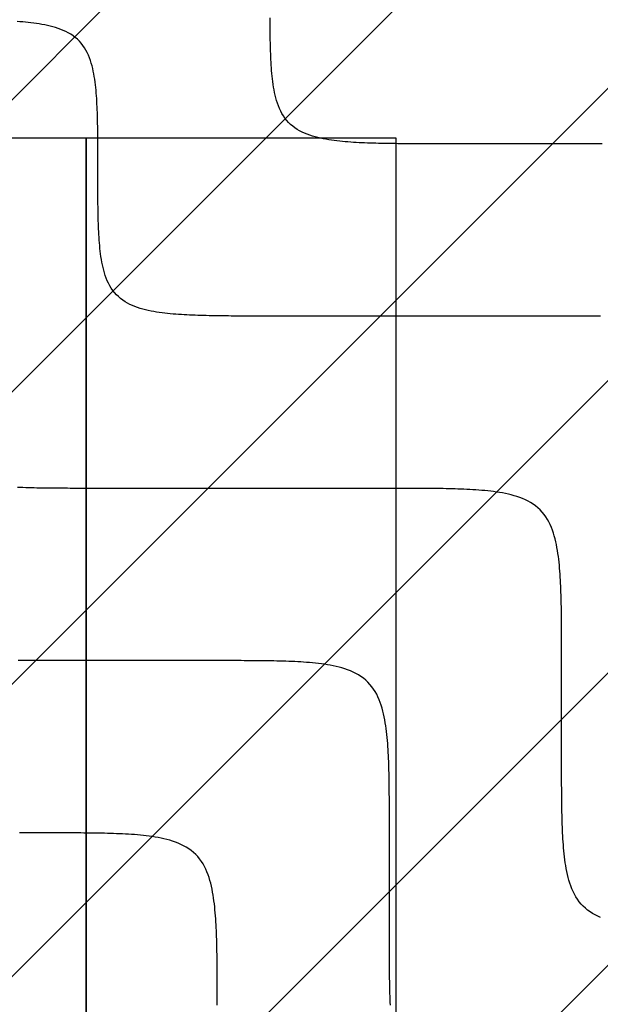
# Model space of a CAD drawing. Extents: x 997 to 109698, y 921 to 94021.
# Tile 287 of 656: x 8320 to 8995, y 38053 to 39196. Entities that reach past the tile are written whole.
import ezdxf

# ---------------------------------------------------------------- set-up
doc = ezdxf.new("R2010")
doc.units = 0
doc.header["$MEASUREMENT"] = 0
for name, color, linetype in [('12', 7, 'CONTINUOUS'), ('28', 7, 'CONTINUOUS'), ('39', 7, 'CONTINUOUS')]:
    doc.layers.add(name, color=color, linetype=linetype)

msp = doc.modelspace()

# ---------------------------------------------------------------- linework, layer by layer
at = {"layer": '12', "color": 6}
for points in [[(8811.10386, 39052.398341), (8807.882835, 39052.398246), (8804.661807, 39052.398135), (8801.440776, 39052.398275), (8798.219744, 39052.398929), (8794.998711, 39052.400365), (8791.77768, 39052.402843), (8788.556652, 39052.406631), (8785.335627, 39052.411995), (8782.114607, 39052.419198), (8778.893593, 39052.428504), (8775.672587, 39052.44018), (8772.451589, 39052.45449), (8769.230601, 39052.471698), (8766.009624, 39052.49207), (8762.788659, 39052.515871), (8759.567708, 39052.543381), (8756.346785, 39052.57513), (8753.125914, 39052.611867), (8749.905117, 39052.654353), (8746.684419, 39052.703341), (8743.463844, 39052.759588), (8740.243415, 39052.82385), (8737.023156, 39052.896888), (8733.803091, 39052.979453), (8730.583245, 39053.072307), (8727.36364, 39053.176202), (8724.1443, 39053.291898), (8720.92525, 39053.420149), (8717.706549, 39053.561897), (8714.488448, 39053.719043), (8711.271255, 39053.893792), (8708.055284, 39054.088357), (8704.840842, 39054.304947), (8701.628243, 39054.54577), (8698.417796, 39054.813037), (8695.209812, 39055.108957), (8692.004602, 39055.435739), (8688.802476, 39055.795592), (8685.603861, 39056.191019), (8682.410161, 39056.626993), (8679.223266, 39057.109711), (8676.045071, 39057.645387), (8672.877469, 39058.24023), (8669.722354, 39058.90045), (8666.58162, 39059.632258), (8663.457163, 39060.441861), (8660.351472, 39061.335864), (8657.272448, 39062.324395), (8654.230858, 39063.419458), (8651.237497, 39064.63307), (8648.303159, 39065.977257), (8645.43864, 39067.464035), (8642.65476, 39069.105326), (8639.964087, 39070.906952), (8637.381916, 39072.865153), (8634.923786, 39074.975336), (8632.605232, 39077.232908), (8630.441791, 39079.633277), (8628.447456, 39082.17106), (8626.621853, 39084.833548), (8624.956797, 39087.604051), (8623.44403, 39090.465834), (8622.075289, 39093.402168), (8620.842315, 39096.396321), (8619.736613, 39099.433007), (8618.748417, 39102.504876), (8617.867522, 39105.607281), (8617.083727, 39108.735581), (8616.386828, 39111.885137), (8615.766622, 39115.051307), (8615.212906, 39118.229446), (8614.716242, 39121.415396), (8614.271335, 39124.607587), (8613.874281, 39127.805321), (8613.521178, 39131.007907), (8613.208123, 39134.214645), (8612.931214, 39137.42484), (8612.686547, 39140.637798), (8612.470221, 39143.852823), (8612.278335, 39147.06922), (8612.107618, 39150.286448), (8611.956423, 39153.504375), (8611.823356, 39156.722928), (8611.707023, 39159.942036), (8611.60603, 39163.161627), (8611.518983, 39166.381629), (8611.44449, 39169.601972), (8611.381155, 39172.822581), (8611.327586, 39176.043388), (8611.28239, 39179.264318), (8611.244174, 39182.485302), (8611.211853, 39185.706291), (8611.184886, 39188.927284), (8611.162793, 39192.148276), (8611.14509, 39195.369272), (8611.131297, 39198.590268)], [(8996.70463, 39052.398341), (8993.448476, 39052.398341), (8990.192322, 39052.398341), (8986.936168, 39052.398341), (8983.680014, 39052.398341), (8980.42386, 39052.398341), (8977.167707, 39052.398341), (8973.911553, 39052.398341), (8970.655399, 39052.398341), (8967.399245, 39052.398341), (8964.143091, 39052.398341), (8960.886937, 39052.398341), (8957.630783, 39052.398341), (8954.37463, 39052.398341), (8951.118476, 39052.398341), (8947.862322, 39052.398341), (8944.606168, 39052.398341), (8941.350014, 39052.398341), (8938.093861, 39052.398341), (8934.837706, 39052.398341), (8931.581553, 39052.398341), (8928.325399, 39052.398341), (8925.069245, 39052.398341), (8921.813091, 39052.398341), (8918.556937, 39052.398341), (8915.300783, 39052.398341), (8912.04463, 39052.398341), (8908.788476, 39052.398341), (8905.532322, 39052.398341), (8902.276168, 39052.398341), (8899.020014, 39052.398341), (8895.76386, 39052.398341), (8892.507707, 39052.398341), (8889.251553, 39052.398341), (8885.995399, 39052.398341), (8882.739245, 39052.398341), (8879.483091, 39052.398341), (8876.226937, 39052.398341), (8872.970784, 39052.398341), (8869.71463, 39052.398341), (8866.458476, 39052.398341), (8863.202322, 39052.398341), (8859.946168, 39052.398341), (8856.690014, 39052.398341), (8853.43386, 39052.398341), (8850.177707, 39052.398341), (8846.921553, 39052.398341), (8843.665399, 39052.398341), (8840.409245, 39052.398341), (8837.153091, 39052.398341), (8833.896937, 39052.398341), (8830.640783, 39052.398341), (8827.38463, 39052.398341), (8824.128476, 39052.398341), (8820.872322, 39052.398341), (8817.616168, 39052.398341), (8814.360014, 39052.398341), (8811.10386, 39052.398341)], [(8411.103861, 38652.398342), (8407.882836, 38652.398245), (8404.661807, 38652.398136), (8401.440776, 38652.398275), (8398.219744, 38652.398929), (8394.998712, 38652.400363), (8391.777681, 38652.402843), (8388.556652, 38652.406632), (8385.335627, 38652.411995), (8382.114607, 38652.419197), (8378.893593, 38652.428505), (8375.672587, 38652.440181), (8372.451589, 38652.454491), (8369.230601, 38652.471698), (8366.009624, 38652.492071), (8362.788659, 38652.515871), (8359.567709, 38652.54338), (8356.346786, 38652.575129), (8353.125914, 38652.611868), (8349.905117, 38652.654352), (8346.684419, 38652.70334), (8343.463844, 38652.759587), (8340.243415, 38652.823851), (8337.023156, 38652.896887), (8333.803092, 38652.979454), (8330.583245, 38653.072306), (8327.36364, 38653.176202), (8324.1443, 38653.291897), (8320.92525, 38653.420148), (8317.706549, 38653.561897)], [(8749.74386, 38652.398342), (8746.487706, 38652.398342), (8743.231553, 38652.398342), (8739.975399, 38652.398342), (8736.719245, 38652.398342), (8733.463091, 38652.398342), (8730.206937, 38652.398342), (8726.950783, 38652.398342), (8723.69463, 38652.398342), (8720.438476, 38652.398342), (8717.182322, 38652.398342), (8713.926168, 38652.398342), (8710.670014, 38652.398342), (8707.41386, 38652.398342), (8704.157706, 38652.398342), (8700.901553, 38652.398342), (8697.645399, 38652.398342), (8694.389245, 38652.398342), (8691.133091, 38652.398342), (8687.876937, 38652.398342), (8684.620783, 38652.398342), (8681.364629, 38652.398342), (8678.108476, 38652.398342), (8674.852322, 38652.398342), (8671.596168, 38652.398342), (8668.340014, 38652.398342), (8665.08386, 38652.398342), (8661.827707, 38652.398342), (8658.571553, 38652.398342), (8655.315399, 38652.398342), (8652.059245, 38652.398342), (8648.803091, 38652.398342), (8645.546937, 38652.398342), (8642.290783, 38652.398342), (8639.03463, 38652.398342), (8635.778476, 38652.398342), (8632.522322, 38652.398342), (8629.266168, 38652.398342), (8626.010014, 38652.398342), (8622.75386, 38652.398342), (8619.497706, 38652.398342), (8616.241553, 38652.398342), (8612.985399, 38652.398342), (8609.729245, 38652.398342), (8606.473091, 38652.398342), (8603.216937, 38652.398342), (8599.960783, 38652.398342), (8596.70463, 38652.398342), (8593.448476, 38652.398342), (8590.192322, 38652.398342), (8586.936168, 38652.398342), (8583.680014, 38652.398342), (8580.42386, 38652.398342), (8577.167707, 38652.398342), (8573.911553, 38652.398342), (8570.655399, 38652.398342), (8567.399245, 38652.398342), (8564.143091, 38652.398342), (8560.886937, 38652.398342), (8557.630783, 38652.398342), (8554.37463, 38652.398342), (8551.118476, 38652.398342), (8547.862322, 38652.398342), (8544.606168, 38652.398342), (8541.350014, 38652.398342), (8538.09386, 38652.398342), (8534.837707, 38652.398342), (8531.581553, 38652.398342), (8528.325399, 38652.398342), (8525.069245, 38652.398342), (8521.813091, 38652.398342), (8518.556938, 38652.398342), (8515.300783, 38652.398342), (8512.04463, 38652.398342), (8508.788476, 38652.398342), (8505.532322, 38652.398342), (8502.276168, 38652.398342), (8499.020014, 38652.398342), (8495.76386, 38652.398342), (8492.507707, 38652.398342), (8489.251553, 38652.398342), (8485.995399, 38652.398342), (8482.739245, 38652.398342), (8479.483091, 38652.398342), (8476.226937, 38652.398342), (8472.970784, 38652.398342), (8469.71463, 38652.398342), (8466.458476, 38652.398342), (8463.202322, 38652.398342), (8459.946168, 38652.398342), (8456.690014, 38652.398342), (8453.43386, 38652.398342), (8450.177706, 38652.398342), (8446.921553, 38652.398342), (8443.665399, 38652.398342), (8440.409245, 38652.398342), (8437.153091, 38652.398342), (8433.896937, 38652.398342), (8430.640784, 38652.398342), (8427.38463, 38652.398342), (8424.128476, 38652.398342), (8420.872322, 38652.398342), (8417.616168, 38652.398342), (8414.360014, 38652.398342), (8411.103861, 38652.398342)], [(8949.74386, 38452.398341), (8949.743982, 38455.860639), (8949.744091, 38459.322938), (8949.743806, 38462.785237), (8949.742748, 38466.247537), (8949.740533, 38469.709835), (8949.736782, 38473.172132), (8949.731112, 38476.634424), (8949.723144, 38480.096712), (8949.712494, 38483.558994), (8949.698783, 38487.021268), (8949.681628, 38490.483535), (8949.66065, 38493.94579), (8949.635466, 38497.408035), (8949.605695, 38500.870269), (8949.570926, 38504.332487), (8949.530347, 38507.794661), (8949.482866, 38511.256753), (8949.427386, 38514.718717), (8949.362809, 38518.180508), (8949.288037, 38521.642087), (8949.201972, 38525.103405), (8949.103516, 38528.564424), (8948.991572, 38532.025097), (8948.865041, 38535.485382), (8948.722827, 38538.945236), (8948.563831, 38542.404616), (8948.386733, 38545.863427), (8948.188885, 38549.321278), (8947.967153, 38552.777665), (8947.718402, 38556.232088), (8947.439496, 38559.684041), (8947.1273, 38563.133026), (8946.778678, 38566.578535), (8946.390495, 38570.020071), (8945.959617, 38573.457127), (8945.482841, 38576.889172), (8944.954638, 38580.314539), (8944.366577, 38583.730164), (8943.710041, 38587.13289), (8942.976416, 38590.519554), (8942.157086, 38593.887002), (8941.243437, 38597.232078), (8940.226854, 38600.551622), (8939.09831, 38603.841003), (8937.846607, 38607.087788), (8936.459829, 38610.276978), (8934.926061, 38613.393569), (8933.233388, 38616.422558), (8931.369894, 38619.348941), (8929.32561, 38622.158003), (8927.105306, 38624.837197), (8924.720493, 38627.374975), (8922.182716, 38629.759787), (8919.503521, 38631.980092), (8916.69446, 38634.024375), (8913.768077, 38635.887869), (8910.739088, 38637.580542), (8907.622497, 38639.114311), (8904.433307, 38640.501088), (8901.186521, 38641.752791), (8897.89714, 38642.881335), (8894.577596, 38643.897919), (8891.232521, 38644.811567), (8887.865072, 38645.630897), (8884.478407, 38646.364522), (8881.075684, 38647.021058), (8877.660058, 38647.60912), (8874.234689, 38648.137321), (8870.802645, 38648.614099), (8867.365588, 38649.044977), (8863.924054, 38649.43316), (8860.478544, 38649.781781), (8857.02956, 38650.093978), (8853.577606, 38650.372884), (8850.123184, 38650.621634), (8846.666797, 38650.843367), (8843.208946, 38651.041214), (8839.750135, 38651.218313), (8836.290755, 38651.377308), (8832.830901, 38651.519523), (8829.370615, 38651.646053), (8825.909942, 38651.757997), (8822.448924, 38651.856452), (8818.987605, 38651.942519), (8815.526027, 38652.01729), (8812.064235, 38652.081867), (8808.602272, 38652.137348), (8805.14018, 38652.184827), (8801.678004, 38652.225408), (8798.215787, 38652.260176), (8794.753554, 38652.289947), (8791.291309, 38652.315131), (8787.829053, 38652.336109), (8784.366787, 38652.353263), (8780.904513, 38652.366976), (8777.442231, 38652.377625), (8773.979943, 38652.385593), (8770.517651, 38652.391264), (8767.055354, 38652.395014), (8763.593056, 38652.397228), (8760.130756, 38652.398288), (8756.668455, 38652.398571), (8753.206157, 38652.398462), (8749.74386, 38652.398342)], [(8949.74386, 38342.318341), (8949.743861, 38343.376803), (8949.74386, 38344.435264), (8949.743861, 38345.493726), (8949.743861, 38346.552187), (8949.74386, 38347.610648), (8949.74386, 38348.669111), (8949.74386, 38349.727571), (8949.74386, 38350.786034), (8949.74386, 38351.844495), (8949.743861, 38352.902957), (8949.74386, 38353.961418), (8949.74386, 38355.01988), (8949.74386, 38356.078341), (8949.743861, 38357.136803), (8949.743861, 38358.195264), (8949.74386, 38359.253726), (8949.74386, 38360.312187), (8949.74386, 38361.370648), (8949.74386, 38362.429111), (8949.74386, 38363.487572), (8949.74386, 38364.546034), (8949.74386, 38365.604494), (8949.74386, 38366.662957), (8949.74386, 38367.721418), (8949.74386, 38368.77988), (8949.74386, 38369.838341), (8949.74386, 38370.896803), (8949.74386, 38371.955264), (8949.74386, 38373.013726), (8949.74386, 38374.072187), (8949.74386, 38375.130649), (8949.74386, 38376.189111), (8949.74386, 38377.247571), (8949.74386, 38378.306034), (8949.74386, 38379.364494), (8949.74386, 38380.422957), (8949.74386, 38381.481418), (8949.74386, 38382.53988), (8949.74386, 38383.598341), (8949.74386, 38384.656803), (8949.74386, 38385.715264), (8949.74386, 38386.773726), (8949.74386, 38387.832187), (8949.74386, 38388.890649), (8949.74386, 38389.949111), (8949.74386, 38391.007572), (8949.743861, 38392.066034), (8949.74386, 38393.124495), (8949.743861, 38394.182957), (8949.74386, 38395.241418), (8949.743861, 38396.29988), (8949.743861, 38397.358341), (8949.74386, 38398.416803), (8949.74386, 38399.475264), (8949.743861, 38400.533726), (8949.74386, 38401.592187), (8949.74386, 38402.650649), (8949.74386, 38403.709111), (8949.743861, 38404.767572), (8949.74386, 38405.826034), (8949.743861, 38406.884495), (8949.743861, 38407.942957), (8949.74386, 38409.001418), (8949.74386, 38410.05988), (8949.74386, 38411.118341), (8949.74386, 38412.176803), (8949.74386, 38413.235264), (8949.74386, 38414.293726), (8949.74386, 38415.352187), (8949.74386, 38416.410649), (8949.74386, 38417.469111), (8949.74386, 38418.527572), (8949.74386, 38419.586034), (8949.74386, 38420.644495), (8949.74386, 38421.702957), (8949.74386, 38422.761418), (8949.74386, 38423.81988), (8949.74386, 38424.878341), (8949.74386, 38425.936803), (8949.74386, 38426.995264), (8949.74386, 38428.053726), (8949.74386, 38429.112187), (8949.74386, 38430.170649), (8949.74386, 38431.229112), (8949.74386, 38432.287572), (8949.743861, 38433.346034), (8949.743861, 38434.404495), (8949.743861, 38435.462957), (8949.743861, 38436.521418), (8949.743861, 38437.57988), (8949.743861, 38438.638341), (8949.743861, 38439.696803), (8949.743861, 38440.755266), (8949.74386, 38441.813726), (8949.743861, 38442.872189), (8949.743861, 38443.930649), (8949.74386, 38444.989112), (8949.74386, 38446.047572), (8949.74386, 38447.106034), (8949.74386, 38448.164495), (8949.74386, 38449.222957), (8949.74386, 38450.281418), (8949.74386, 38451.33988), (8949.74386, 38452.398341)], [(8995.054414, 38154.215595), (8991.865223, 38155.602372), (8988.748633, 38157.13614), (8985.719644, 38158.828813), (8982.793261, 38160.692309), (8979.9842, 38162.736591), (8977.305005, 38164.956895), (8974.767228, 38167.341708), (8972.382415, 38169.879487), (8970.162111, 38172.55868), (8968.117827, 38175.367741), (8966.254333, 38178.294125), (8964.56166, 38181.323112), (8963.027892, 38184.439703), (8961.641114, 38187.628894), (8960.389411, 38190.87568), (8959.260867, 38194.165061), (8958.244284, 38197.484605), (8957.330635, 38200.829681), (8956.511305, 38204.197129), (8955.77768, 38207.583794), (8955.121144, 38210.986517), (8954.533083, 38214.402143), (8954.00488, 38217.827512), (8953.528104, 38221.259556), (8953.097225, 38224.696612), (8952.709043, 38228.138147), (8952.360421, 38231.583657), (8952.048225, 38235.032642), (8951.769319, 38238.484595), (8951.520568, 38241.939018), (8951.298836, 38245.395405), (8951.100988, 38248.853256), (8950.92389, 38252.312067), (8950.764894, 38255.771447), (8950.622679, 38259.231301), (8950.496149, 38262.691585), (8950.384205, 38266.152259), (8950.28575, 38269.613277), (8950.199684, 38273.074596), (8950.124912, 38276.536174), (8950.060335, 38279.997966), (8950.004855, 38283.45993), (8949.957374, 38286.922022), (8949.916795, 38290.384196), (8949.882026, 38293.846414), (8949.852255, 38297.308648), (8949.827071, 38300.770893), (8949.806092, 38304.233148), (8949.788938, 38307.695414), (8949.775227, 38311.157689), (8949.764577, 38314.619971), (8949.756609, 38318.082259), (8949.750939, 38321.54455), (8949.747188, 38325.006848), (8949.744973, 38328.469147), (8949.743915, 38331.931446), (8949.74363, 38335.393745), (8949.743739, 38338.856044), (8949.74386, 38342.318341)], [(8349.74386, 38252.398341), (8347.036168, 38252.398341), (8344.328476, 38252.398341), (8341.620783, 38252.398341), (8338.913091, 38252.398341), (8336.205399, 38252.398341), (8333.497707, 38252.398341), (8330.790014, 38252.398341), (8328.082322, 38252.398341), (8325.37463, 38252.398341), (8322.666937, 38252.398341), (8319.959245, 38252.398341)], [(8549.743861, 38052.398341), (8549.743982, 38055.860637), (8549.744091, 38059.322936), (8549.743806, 38062.785236), (8549.742748, 38066.247537), (8549.740534, 38069.709836), (8549.736782, 38073.172132), (8549.731112, 38076.634425), (8549.723144, 38080.096713), (8549.712494, 38083.558993), (8549.698783, 38087.021268), (8549.681629, 38090.483533), (8549.66065, 38093.945789), (8549.635466, 38097.408034), (8549.605695, 38100.870267), (8549.570926, 38104.332485), (8549.530347, 38107.794662), (8549.482867, 38111.256752), (8549.427386, 38114.718716), (8549.362809, 38118.180508), (8549.288037, 38121.642085), (8549.201972, 38125.103405), (8549.103516, 38128.564422), (8548.991572, 38132.025097), (8548.865042, 38135.485383), (8548.722828, 38138.945237), (8548.563832, 38142.404615), (8548.386733, 38145.863428), (8548.188885, 38149.321277), (8547.967153, 38152.777666), (8547.718402, 38156.232087), (8547.439496, 38159.684042), (8547.1273, 38163.133024), (8546.778678, 38166.578535), (8546.390496, 38170.020069), (8545.959616, 38173.457125), (8545.482841, 38176.88917), (8544.954638, 38180.314539), (8544.366577, 38183.730165), (8543.710041, 38187.132888), (8542.976416, 38190.519553), (8542.157086, 38193.887003), (8541.243437, 38197.232077), (8540.226854, 38200.55162), (8539.09831, 38203.841002), (8537.846607, 38207.087789), (8536.459829, 38210.276979), (8534.926061, 38213.393569), (8533.233388, 38216.422557), (8531.369894, 38219.348941), (8529.325611, 38222.158002), (8527.105307, 38224.837197), (8524.720493, 38227.374973), (8522.182716, 38229.759787), (8519.503521, 38231.980091), (8516.69446, 38234.024375), (8513.768077, 38235.887869), (8510.739089, 38237.580542), (8507.622498, 38239.114309), (8504.433308, 38240.501087), (8501.186521, 38241.752791), (8497.89714, 38242.881334), (8494.577596, 38243.897918), (8491.232521, 38244.811567), (8487.865072, 38245.630896), (8484.478408, 38246.364522), (8481.075684, 38247.021056), (8477.660058, 38247.609118), (8474.234689, 38248.13732), (8470.802645, 38248.614097), (8467.365589, 38249.044976), (8463.924054, 38249.433158), (8460.478544, 38249.78178), (8457.02956, 38250.093977), (8453.577606, 38250.372882), (8450.123184, 38250.621633), (8446.666797, 38250.843365), (8443.208946, 38251.041214), (8439.750135, 38251.218312), (8436.290755, 38251.377309), (8432.830901, 38251.519522), (8429.370616, 38251.646052), (8425.909942, 38251.757996), (8422.448924, 38251.856453), (8418.987605, 38251.942517), (8415.526027, 38252.017289), (8412.064235, 38252.081868), (8408.602272, 38252.137347), (8405.140181, 38252.184827), (8401.678005, 38252.225406), (8398.215787, 38252.260176), (8394.753554, 38252.289946), (8391.291309, 38252.315131), (8387.829053, 38252.33611), (8384.366787, 38252.353264), (8380.904513, 38252.366974), (8377.442231, 38252.377624), (8373.979943, 38252.385593), (8370.517651, 38252.391262), (8367.055355, 38252.395015), (8363.593056, 38252.397229), (8360.130756, 38252.398287), (8356.668456, 38252.398571), (8353.206157, 38252.398463), (8349.74386, 38252.398341)]]:
    msp.add_lwpolyline(points, dxfattribs=at)
at = {"layer": '12', "color": 5}
for points in [[(8411.10386, 39024.358341), (8411.103994, 39027.579363), (8411.104073, 39030.800379), (8411.103616, 39034.021392), (8411.102141, 39037.242403), (8411.099166, 39040.463411), (8411.09421, 39043.684414), (8411.086789, 39046.905415), (8411.076424, 39050.126415), (8411.06263, 39053.347413), (8411.044928, 39056.568407), (8411.022834, 39059.789399), (8410.995868, 39063.010392), (8410.963547, 39066.23138), (8410.925331, 39069.452365), (8410.880134, 39072.673297), (8410.826566, 39075.894102), (8410.763231, 39079.114711), (8410.688738, 39082.335053), (8410.601691, 39085.555055), (8410.500698, 39088.774646), (8410.384365, 39091.993755), (8410.251297, 39095.212308), (8410.100103, 39098.430235), (8409.929386, 39101.647463), (8409.737499, 39104.863859), (8409.521173, 39108.078884), (8409.276507, 39111.291843), (8408.999598, 39114.502039), (8408.686543, 39117.708776), (8408.33344, 39120.911361), (8407.936386, 39124.109098), (8407.491479, 39127.301287), (8406.994815, 39130.487237), (8406.441099, 39133.665378), (8405.820892, 39136.831546), (8405.123993, 39139.981102), (8404.340199, 39143.109402), (8403.459304, 39146.211809), (8402.471108, 39149.283675), (8401.365406, 39152.320361), (8400.132431, 39155.314514), (8398.763691, 39158.250849), (8397.250923, 39161.112634), (8395.585868, 39163.883134), (8393.760265, 39166.545623), (8391.76593, 39169.083406), (8389.602489, 39171.483774), (8387.283935, 39173.741347), (8384.825805, 39175.85153), (8382.243634, 39177.809732), (8379.55296, 39179.611356), (8376.769081, 39181.252648), (8373.904561, 39182.739426), (8370.970224, 39184.083611), (8367.976862, 39185.297225), (8364.935273, 39186.392287), (8361.856249, 39187.380818), (8358.750558, 39188.274822), (8355.6261, 39189.084426), (8352.485367, 39189.816233), (8349.330252, 39190.476452), (8346.16265, 39191.071294), (8342.984454, 39191.606971), (8339.79756, 39192.08969), (8336.60386, 39192.525663), (8333.405245, 39192.921092), (8330.203119, 39193.280944), (8326.997909, 39193.607725), (8323.789925, 39193.903646), (8320.579478, 39194.170912), (8317.366878, 39194.411736)], [(8611.10386, 38852.398342), (8607.882836, 38852.398247), (8604.661807, 38852.398135), (8601.440776, 38852.398275), (8598.219744, 38852.398929), (8594.998712, 38852.400364), (8591.77768, 38852.402844), (8588.556652, 38852.406632), (8585.335627, 38852.411995), (8582.114607, 38852.419198), (8578.893593, 38852.428505), (8575.672587, 38852.44018), (8572.451589, 38852.45449), (8569.230601, 38852.471699), (8566.009624, 38852.492071), (8562.788659, 38852.515873), (8559.567708, 38852.54338), (8556.346786, 38852.575129), (8553.125914, 38852.611867), (8549.905117, 38852.654353), (8546.684419, 38852.70334), (8543.463844, 38852.759587), (8540.243415, 38852.823851), (8537.023156, 38852.896889), (8533.803092, 38852.979454), (8530.583245, 38853.072306), (8527.36364, 38853.176202), (8524.1443, 38853.291898), (8520.92525, 38853.420148), (8517.706549, 38853.561898), (8514.488448, 38853.719042), (8511.271255, 38853.893792), (8508.055284, 38854.088357), (8504.840843, 38854.304947), (8501.628243, 38854.545771), (8498.417796, 38854.813037), (8495.209812, 38855.108958), (8492.004602, 38855.435739), (8488.802476, 38855.795591), (8485.603861, 38856.19102), (8482.410161, 38856.626992), (8479.223266, 38857.109712), (8476.045071, 38857.645388), (8472.877469, 38858.24023), (8469.722354, 38858.90045), (8466.58162, 38859.632257), (8463.457163, 38860.441861), (8460.351472, 38861.335865), (8457.272448, 38862.324395), (8454.230858, 38863.419458), (8451.237497, 38864.633071), (8448.30316, 38865.977257), (8445.43864, 38867.464034), (8442.65476, 38869.105326), (8439.964087, 38870.906951), (8437.381916, 38872.865153), (8434.923786, 38874.975336), (8432.605232, 38877.232909), (8430.441791, 38879.633277), (8428.447456, 38882.17106), (8426.621853, 38884.833548), (8424.956798, 38887.604051), (8423.44403, 38890.465833), (8422.075289, 38893.402169), (8420.842315, 38896.396321), (8419.736613, 38899.433007), (8418.748417, 38902.504874), (8417.867522, 38905.607281), (8417.083727, 38908.735581), (8416.386828, 38911.885137), (8415.766622, 38915.051305), (8415.212905, 38918.229447), (8414.716241, 38921.415396), (8414.271334, 38924.607585), (8413.874281, 38927.805322), (8413.521178, 38931.007907), (8413.208123, 38934.214644), (8412.931214, 38937.42484), (8412.686547, 38940.637799), (8412.470221, 38943.852823), (8412.278335, 38947.06922), (8412.107618, 38950.286448), (8411.956423, 38953.504375), (8411.823356, 38956.722928), (8411.707023, 38959.942037), (8411.60603, 38963.161628), (8411.518983, 38966.381629), (8411.44449, 38969.601972), (8411.381155, 38972.82258), (8411.327586, 38976.043388), (8411.28239, 38979.264318), (8411.244174, 38982.485302), (8411.211853, 38985.706291), (8411.184886, 38988.927284), (8411.162793, 38992.148276), (8411.145091, 38995.369271), (8411.131297, 38998.590268), (8411.120931, 39001.811266), (8411.113511, 39005.032268), (8411.108555, 39008.253272), (8411.10558, 39011.474279), (8411.104105, 39014.69529), (8411.103648, 39017.916303), (8411.103727, 39021.13732), (8411.10386, 39024.358341)], [(8949.74386, 38852.398342), (8946.487707, 38852.398342), (8943.231553, 38852.398342), (8939.975399, 38852.398342), (8936.719245, 38852.398342), (8933.463091, 38852.398342), (8930.206937, 38852.398342), (8926.950784, 38852.398342), (8923.69463, 38852.398342), (8920.438476, 38852.398342), (8917.182322, 38852.398342), (8913.926168, 38852.398342), (8910.670014, 38852.398342), (8907.41386, 38852.398342), (8904.157707, 38852.398342), (8900.901553, 38852.398342), (8897.645399, 38852.398342), (8894.389245, 38852.398342), (8891.133091, 38852.398342), (8887.876937, 38852.398342), (8884.620783, 38852.398342), (8881.36463, 38852.398342), (8878.108476, 38852.398342), (8874.852322, 38852.398342), (8871.596168, 38852.398342), (8868.340014, 38852.398342), (8865.08386, 38852.398342), (8861.827707, 38852.398342), (8858.571553, 38852.398342), (8855.315399, 38852.398342), (8852.059245, 38852.398342), (8848.803091, 38852.398342), (8845.546938, 38852.398342), (8842.290783, 38852.398342), (8839.03463, 38852.398342), (8835.778476, 38852.398342), (8832.522322, 38852.398342), (8829.266168, 38852.398342), (8826.010014, 38852.398342), (8822.753861, 38852.398342), (8819.497707, 38852.398342), (8816.241553, 38852.398342), (8812.985399, 38852.398342), (8809.729245, 38852.398342), (8806.473091, 38852.398342), (8803.216937, 38852.398342), (8799.960784, 38852.398342), (8796.70463, 38852.398342), (8793.448476, 38852.398342), (8790.192322, 38852.398342), (8786.936168, 38852.398342), (8783.680014, 38852.398342), (8780.423861, 38852.398342), (8777.167707, 38852.398342), (8773.911553, 38852.398342), (8770.655399, 38852.398342), (8767.399245, 38852.398342), (8764.143091, 38852.398342), (8760.886937, 38852.398342), (8757.630784, 38852.398342), (8754.37463, 38852.398342), (8751.118476, 38852.398342), (8747.862322, 38852.398342), (8744.606168, 38852.398342), (8741.350014, 38852.398342), (8738.09386, 38852.398342), (8734.837706, 38852.398342), (8731.581553, 38852.398342), (8728.325399, 38852.398342), (8725.069245, 38852.398342), (8721.813091, 38852.398342), (8718.556937, 38852.398342), (8715.300783, 38852.398342), (8712.04463, 38852.398342), (8708.788476, 38852.398342), (8705.532322, 38852.398342), (8702.276168, 38852.398342), (8699.020014, 38852.398342), (8695.76386, 38852.398342), (8692.507707, 38852.398342), (8689.251553, 38852.398342), (8685.995399, 38852.398342), (8682.739245, 38852.398342), (8679.483091, 38852.398342), (8676.226937, 38852.398342), (8672.970783, 38852.398342), (8669.71463, 38852.398342), (8666.458476, 38852.398342), (8663.202322, 38852.398342), (8659.946168, 38852.398342), (8656.690014, 38852.398342), (8653.43386, 38852.398342), (8650.177707, 38852.398342), (8646.921553, 38852.398342), (8643.665399, 38852.398342), (8640.409245, 38852.398342), (8637.153091, 38852.398342), (8633.896937, 38852.398342), (8630.640783, 38852.398342), (8627.38463, 38852.398342), (8624.128476, 38852.398342), (8620.872322, 38852.398342), (8617.616168, 38852.398342), (8614.360014, 38852.398342), (8611.10386, 38852.398342)], [(8994.753554, 38852.289947), (8991.291309, 38852.315131), (8987.829053, 38852.336111), (8984.366787, 38852.353264), (8980.904513, 38852.366976), (8977.442231, 38852.377624), (8973.979943, 38852.385593), (8970.517651, 38852.391263), (8967.055355, 38852.395014), (8963.593056, 38852.397228), (8960.130756, 38852.398288), (8956.668456, 38852.398572), (8953.206157, 38852.398462), (8949.74386, 38852.398342)], [(8549.74386, 38452.398341), (8546.487707, 38452.398341), (8543.231553, 38452.398341), (8539.975399, 38452.398341), (8536.719245, 38452.398341), (8533.463091, 38452.398341), (8530.206938, 38452.398341), (8526.950784, 38452.398341), (8523.69463, 38452.398341), (8520.438476, 38452.398341), (8517.182322, 38452.398341), (8513.926168, 38452.398341), (8510.670014, 38452.398341), (8507.41386, 38452.398341), (8504.157707, 38452.398341), (8500.901553, 38452.398341), (8497.645399, 38452.398341), (8494.389245, 38452.398341), (8491.133091, 38452.398341), (8487.876937, 38452.398341), (8484.620784, 38452.398341), (8481.36463, 38452.398341), (8478.108476, 38452.398341), (8474.852322, 38452.398341), (8471.596168, 38452.398341), (8468.340014, 38452.398341), (8465.08386, 38452.398341), (8461.827707, 38452.398341), (8458.571553, 38452.398341), (8455.315399, 38452.398341), (8452.059245, 38452.398341), (8448.803091, 38452.398341), (8445.546937, 38452.398341), (8442.290784, 38452.398341), (8439.03463, 38452.398341), (8435.778476, 38452.398341), (8432.522322, 38452.398341), (8429.266168, 38452.398341), (8426.010014, 38452.398341), (8422.75386, 38452.398341), (8419.497707, 38452.398341), (8416.241553, 38452.398341), (8412.985399, 38452.398341), (8409.729245, 38452.398341), (8406.473091, 38452.398341), (8403.216937, 38452.398341), (8399.960784, 38452.398341), (8396.70463, 38452.398341), (8393.448476, 38452.398341), (8390.192322, 38452.398341), (8386.936168, 38452.398341), (8383.680014, 38452.398341), (8380.423861, 38452.398341), (8377.167707, 38452.398341), (8373.911553, 38452.398341), (8370.655399, 38452.398341), (8367.399245, 38452.398341), (8364.143091, 38452.398341), (8360.886937, 38452.398341), (8357.630784, 38452.398341), (8354.37463, 38452.398341), (8351.118476, 38452.398341), (8347.862322, 38452.398341), (8344.606168, 38452.398341), (8341.350014, 38452.398341), (8338.093861, 38452.398341), (8334.837707, 38452.398341), (8331.581553, 38452.398341), (8328.325399, 38452.398341), (8325.069245, 38452.398341), (8321.813091, 38452.398341), (8318.556938, 38452.398341)], [(8749.743861, 38252.398341), (8749.743982, 38255.860637), (8749.744091, 38259.322936), (8749.743806, 38262.785236), (8749.742748, 38266.247537), (8749.740533, 38269.709836), (8749.736782, 38273.172132), (8749.731113, 38276.634424), (8749.723144, 38280.096713), (8749.712494, 38283.558993), (8749.698783, 38287.021268), (8749.681629, 38290.483535), (8749.66065, 38293.945791), (8749.635466, 38297.408035), (8749.605695, 38300.870267), (8749.570926, 38304.332485), (8749.530347, 38307.794661), (8749.482866, 38311.256752), (8749.427386, 38314.718717), (8749.362809, 38318.180508), (8749.288036, 38321.642085), (8749.201972, 38325.103405), (8749.103516, 38328.564423), (8748.991572, 38332.025097), (8748.865042, 38335.485382), (8748.722827, 38338.945235), (8748.563831, 38342.404615), (8748.386733, 38345.863427), (8748.188885, 38349.321277), (8747.967153, 38352.777665), (8747.718402, 38356.232087), (8747.439496, 38359.684041), (8747.1273, 38363.133024), (8746.778678, 38366.578534), (8746.390496, 38370.020069), (8745.959617, 38373.457127), (8745.482841, 38376.88917), (8744.954638, 38380.314539), (8744.366577, 38383.730165), (8743.710041, 38387.132888), (8742.976416, 38390.519554), (8742.157087, 38393.887002), (8741.243438, 38397.232078), (8740.226854, 38400.551622), (8739.09831, 38403.841002), (8737.846607, 38407.087788), (8736.459829, 38410.276979), (8734.926061, 38413.393569), (8733.233388, 38416.422558), (8731.369894, 38419.348941), (8729.32561, 38422.158002), (8727.105307, 38424.837196), (8724.720493, 38427.374973), (8722.182716, 38429.759787), (8719.503521, 38431.980091), (8716.69446, 38434.024374), (8713.768077, 38435.887869), (8710.739089, 38437.580542), (8707.622498, 38439.114309), (8704.433308, 38440.501089), (8701.186521, 38441.752791), (8697.89714, 38442.881336), (8694.577597, 38443.897919), (8691.232521, 38444.811567), (8687.865073, 38445.630898), (8684.478408, 38446.364522), (8681.075684, 38447.021057), (8677.660058, 38447.609119), (8674.234689, 38448.137322), (8670.802645, 38448.614097), (8667.365589, 38449.044976), (8663.924054, 38449.43316), (8660.478544, 38449.78178), (8657.02956, 38450.093976), (8653.577606, 38450.372883), (8650.123184, 38450.621634), (8646.666797, 38450.843367), (8643.208946, 38451.041214), (8639.750135, 38451.218312), (8636.290755, 38451.377308), (8632.830901, 38451.519522), (8629.370616, 38451.646053), (8625.909942, 38451.757996), (8622.448924, 38451.856453), (8618.987605, 38451.942517), (8615.526027, 38452.017291), (8612.064235, 38452.081867), (8608.602272, 38452.137348), (8605.140181, 38452.184828), (8601.678005, 38452.225407), (8598.215787, 38452.260176), (8594.753554, 38452.289946), (8591.291309, 38452.315131), (8587.829053, 38452.336109), (8584.366787, 38452.353264), (8580.904513, 38452.366975), (8577.442231, 38452.377624), (8573.979943, 38452.385593), (8570.517651, 38452.391264), (8567.055354, 38452.395014), (8563.593056, 38452.397228), (8560.130756, 38452.398287), (8556.668456, 38452.398571), (8553.206157, 38452.398462), (8549.74386, 38452.398341)], [(8749.743861, 38142.318341), (8749.743861, 38143.376803), (8749.743861, 38144.435264), (8749.743861, 38145.493726), (8749.743861, 38146.552187), (8749.743861, 38147.610649), (8749.743861, 38148.66911), (8749.743861, 38149.727572), (8749.743861, 38150.786033), (8749.743861, 38151.844495), (8749.743861, 38152.902956), (8749.743861, 38153.961418), (8749.743861, 38155.01988), (8749.743861, 38156.078341), (8749.743861, 38157.136803), (8749.74386, 38158.195264), (8749.743861, 38159.253726), (8749.743861, 38160.312187), (8749.743861, 38161.370649), (8749.743861, 38162.42911), (8749.743861, 38163.487572), (8749.743861, 38164.546033), (8749.743861, 38165.604495), (8749.743861, 38166.662956), (8749.743861, 38167.721418), (8749.743861, 38168.779879), (8749.74386, 38169.838341), (8749.743861, 38170.896803), (8749.743861, 38171.955264), (8749.743861, 38173.013726), (8749.743861, 38174.072187), (8749.743861, 38175.130649), (8749.743861, 38176.18911), (8749.743861, 38177.247572), (8749.743861, 38178.306033), (8749.743861, 38179.364495), (8749.743861, 38180.422956), (8749.743861, 38181.481418), (8749.743861, 38182.539879), (8749.743861, 38183.598341), (8749.743861, 38184.656804), (8749.743861, 38185.715264), (8749.743861, 38186.773726), (8749.743861, 38187.832187), (8749.743861, 38188.890649), (8749.743861, 38189.94911), (8749.743861, 38191.007572), (8749.743861, 38192.066033), (8749.743861, 38193.124495), (8749.743861, 38194.182956), (8749.743861, 38195.241418), (8749.743861, 38196.299879), (8749.743861, 38197.358341), (8749.743861, 38198.416803), (8749.743861, 38199.475264), (8749.743861, 38200.533726), (8749.743861, 38201.592187), (8749.743861, 38202.650649), (8749.743861, 38203.70911), (8749.743861, 38204.767572), (8749.743861, 38205.826033), (8749.743861, 38206.884495), (8749.743861, 38207.942956), (8749.743861, 38209.001418), (8749.743861, 38210.059879), (8749.743861, 38211.118341), (8749.743861, 38212.176803), (8749.743861, 38213.235264), (8749.743861, 38214.293726), (8749.743861, 38215.352187), (8749.743861, 38216.410649), (8749.743861, 38217.46911), (8749.743861, 38218.527572), (8749.743861, 38219.586033), (8749.743861, 38220.644495), (8749.743861, 38221.702956), (8749.743861, 38222.761418), (8749.743861, 38223.819879), (8749.743861, 38224.878341), (8749.743861, 38225.936804), (8749.743861, 38226.995264), (8749.743861, 38228.053726), (8749.743861, 38229.112187), (8749.743861, 38230.170649), (8749.743861, 38231.22911), (8749.743861, 38232.287572), (8749.743861, 38233.346033), (8749.743861, 38234.404495), (8749.743861, 38235.462956), (8749.743861, 38236.521418), (8749.743861, 38237.579881), (8749.743861, 38238.638341), (8749.743861, 38239.696804), (8749.743861, 38240.755264), (8749.743861, 38241.813726), (8749.743861, 38242.872187), (8749.743861, 38243.930649), (8749.743861, 38244.98911), (8749.743861, 38246.047572), (8749.743861, 38247.106033), (8749.743861, 38248.164495), (8749.743861, 38249.222956), (8749.743861, 38250.281418), (8749.743861, 38251.339879), (8749.743861, 38252.398341)], [(8750.92389, 38052.312067), (8750.764894, 38055.771447), (8750.62268, 38059.2313), (8750.496149, 38062.691587), (8750.384205, 38066.152259), (8750.28575, 38069.613277), (8750.199685, 38073.074597), (8750.124912, 38076.536174), (8750.060335, 38079.997967), (8750.004855, 38083.45993), (8749.957374, 38086.92202), (8749.916795, 38090.384196), (8749.882026, 38093.846414), (8749.852255, 38097.308647), (8749.827071, 38100.770892), (8749.806093, 38104.233149), (8749.788938, 38107.695414), (8749.775227, 38111.157689), (8749.764577, 38114.619971), (8749.756609, 38118.082258), (8749.750939, 38121.54455), (8749.747188, 38125.006848), (8749.744974, 38128.469147), (8749.743915, 38131.931446), (8749.743631, 38135.393746), (8749.74374, 38138.856045), (8749.743861, 38142.318341)]]:
    msp.add_lwpolyline(points, dxfattribs=at)
at = {"layer": '28', "color": 2}
for p, q in [((6772.636205, 37565.022459), (8988.566983, 39780.953238)), ((6772.636205, 37225.611205), (9302.636205, 39755.611205)), ((6772.636205, 36886.19995), (9587.389493, 39700.953237)), ((6772.636205, 36546.788695), (9926.800748, 39700.953237)), ((6772.636205, 36207.37744), (10022.636205, 39457.37744)), ((6772.636205, 35867.966185), (10105.623258, 39200.953237))]:
    msp.add_line(p, q, dxfattribs=at)
at = {"layer": '39', "color": 141, "linetype": 'Continuous'}
for p, q in [((8397.636205, 39058.951041), (8037.636205, 39058.951041)), ((8397.636205, 39058.951041), (8397.636205, 35370.953237)), ((8757.636205, 39058.951041), (8397.636205, 39058.951041)), ((8397.636205, 35370.953237), (8397.636205, 39058.951041)), ((8757.636205, 35370.953237), (8757.636205, 39058.951041))]:
    msp.add_line(p, q, dxfattribs=at)

doc.saveas('drawing.dxf')
